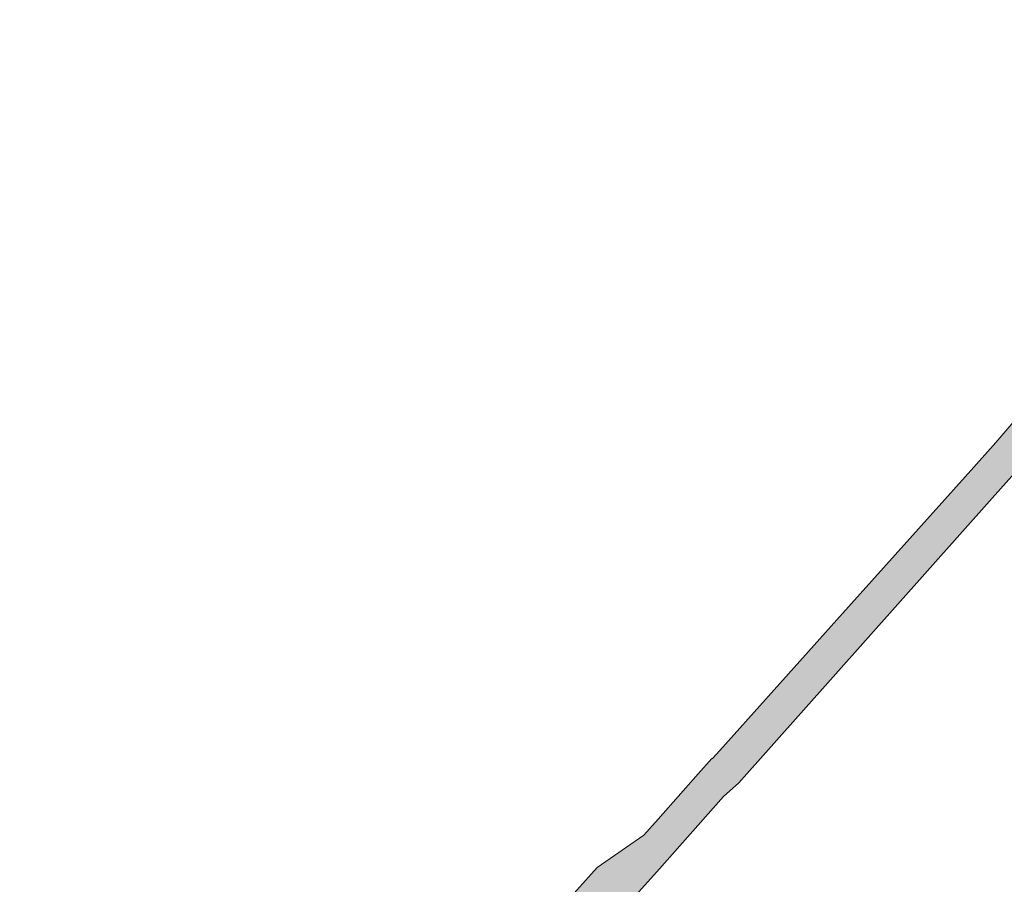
# Model space of a CAD drawing. Extents: x 101956 to 105180, y 476926 to 481317.
# Tile 611 of 649: x 104113 to 104464, y 481008 to 481317. Entities that reach past the tile are written whole.
import ezdxf

# ---------------------------------------------------------------- set-up
doc = ezdxf.new("R2010")
doc.units = 0
doc.header["$LTSCALE"] = 0.5
doc.layers.add('B-WE-OG-WATER_KANAAL-GV', color=120, linetype='Continuous', lineweight=18)
doc.layers.add('B-WE-OG-WATER_KANAAL-V', color=7, linetype='Continuous', lineweight=18, true_color=0xafcde1)

msp = doc.modelspace()

# ---------------------------------------------------------------- hatches: boundary and pattern name
at = {"layer": 'B-WE-OG-WATER_KANAAL-V'}
msp.add_hatch(color=256, dxfattribs=at).paths.add_polyline_path([(104369.442, 481044.387), (104459.753, 481145.873), (104471.802, 481159.414), (104501.313, 481192.577), (104505.908, 481198.606), (104604.479, 481308.292), (104595.276, 481316.602), (104588.388, 481307.259), (104586.256, 481304.9), (104497.202, 481206.404), (104492.087, 481200.803), (104471.51, 481177.886), (104469.602, 481175.761), (104461.125, 481165.77), (104453.279, 481157.03), (104450.191, 481153.591), (104404.322, 481102.499), (104396.252, 481093.461), (104362.587, 481055.887), (104359.905, 481052.894), (104359.763, 481053.023), (104354.898, 481047.639), (104340.616, 481031.434), (104335.581, 481025.721), (104318.918, 481014.219), (104224.553, 480909.067), (104219.552, 480903.468), (104203.803, 480885.918), (104189.439, 480869.912), (104192.23, 480867.183), (104170.094, 480841.962), (104135.07, 480803.006), (104112.897, 480777.341), (104121.579, 480769.537), (104158.849, 480810.765), (104196.928, 480854.43), (104231.743, 480892.566), (104236.82, 480898.128), (104249.825, 480912.374), (104340.181, 481012.675), (104363.911, 481039.541)])

# ---------------------------------------------------------------- linework, layer by layer
at = {"layer": 'B-WE-OG-WATER_KANAAL-GV', "flags": 128}
for points in [[(104469.602, 481175.761), (104461.125, 481165.77), (104453.279, 481157.03), (104450.191, 481153.591), (104404.322, 481102.499), (104396.252, 481093.461), (104362.587, 481055.887), (104359.905, 481052.894), (104359.763, 481053.023), (104354.898, 481047.639), (104340.616, 481031.434), (104335.581, 481025.721), (104318.918, 481014.219), (104224.553, 480909.067)], [(104249.825, 480912.374), (104340.181, 481012.675), (104363.911, 481039.541), (104369.442, 481044.387), (104459.753, 481145.873), (104471.802, 481159.414)]]:
    msp.add_lwpolyline(points, dxfattribs=at)

doc.saveas('drawing.dxf')
